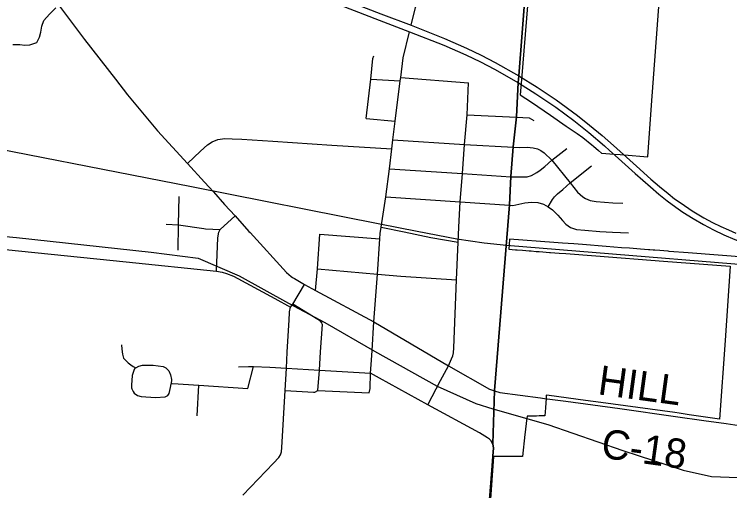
# Model space of a CAD drawing. Extents: x 114604 to 551442, y 316898 to 567001.
# Drawn here: x 257076 to 264381, y 341909 to 346776 of the extents above; entities that cross this region are included whole.
import ezdxf

# ---------------------------------------------------------------- set-up
doc = ezdxf.new("R2010")
doc.units = 0
for name, color, linetype in [('GE_P_Alignment_1000_Bearings', 7, 'Continuous'), ('GE_P_Alignment_1000_Stations', 7, 'Continuous'), ('GE_P_Alignment_100_Cardinal_Points', 7, 'Continuous'), ('GE_P_Alignment_100_Stations', 7, 'Continuous'), ('GE_P_Alignment_500_Bearings', 7, 'Continuous'), ('GE_P_Alignment_500_Distances', 7, 'Continuous'), ('PM_P_Cells', 7, 'Continuous'), ('PM_P_CL_Double_Solid', 7, 'Continuous'), ('RS_Raster1', 7, 'Continuous')]:
    doc.layers.add(name, color=color, linetype=linetype)

msp = doc.modelspace()

# ---------------------------------------------------------------- linework, layer by layer
at = {"layer": 'GE_P_Alignment_1000_Bearings'}
for points in [[(244600.7, 347758.3), (248884.2, 346915.2), (249843.6, 346710.6), (250226, 346525.4), (250627.2, 346269.8), (251207, 345861.4), (251511.6, 345571.9), (251757.1, 345387.1), (251889.6, 345272.8), (252143.1, 345120.9), (252412.3, 345068), (254969, 344691.3), (255383.5, 344655.9), (257099.1, 344495.4), (258474.5, 344344.6), (258952.3, 344286.5), (259370.6, 344105.7), (259874.6, 343826.7), (260245.3, 343626), (260753.3, 343333.6), (261395.1, 342976), (261789, 342801.4), (261961.4, 342747.2)], [(248301.7, 347094.2), (248887.3, 346977.8), (250262.7, 346706.9), (251611, 346443.7), (253281.4, 346111.2), (255387.5, 345703.8), (256130.5, 345556), (256303.7, 345521.6), (258885.3, 345015.9), (260809.1, 344635.6), (261189.4, 344562), (261593.8, 344484), (261872.8, 344442.2), (262101.2, 344418.8)], [(262101.2, 344418.8), (265516.2, 344139.4)], [(261961.4, 342747.2), (262525.3, 342586.3), (263289.9, 342320.1), (263905.8, 342118.7), (264194.3, 342055), (264647.1, 342036.3)]]:
    msp.add_lwpolyline(points, dxfattribs=at)
at = {"layer": 'GE_P_Alignment_1000_Stations'}
for points in [[(253521.1, 349653), (254474.5, 349238.3), (254730.9, 349136), (255448.6, 348858.6), (256221.2, 348559.5), (256834.1, 348321.4), (257141.8, 348204.3), (257734.1, 347975.8), (258417.1, 347710.9), (259798, 347180), (260818.9, 346782), (261127, 346664), (261468, 346528.4), (261692.2, 346429.2), (261843.3, 346357.3), (261985.1, 346283.1), (262228.8, 346145.9)], [(257114.8, 348141.9), (257124.7, 348138.1), (257717, 347909.6), (258400, 347644.7), (259780.9, 347113.8), (260801.8, 346715.8), (261109.9, 346597.8), (261462.7, 346460), (261686.9, 346360.9), (261838, 346289), (261979.8, 346214.8), (262223.5, 346077.6)], [(262228.8, 346145.9), (262414.9, 346031.1), (262609.4, 345901.9), (262826.7, 345743.2), (262951, 345644.1), (263079.1, 345536.9), (263193.5, 345435.8), (263428.1, 345225.6), (263575.2, 345093.2), (263664.1, 345015.8), (263752, 344944.1), (263819.1, 344892), (263884.7, 344845), (263999, 344768.3), (264117, 344698.2), (264206.1, 344649.5), (264291.5, 344607.4), (264367.4, 344572.7), (264442.3, 344541.3)], [(262223.5, 346077.6), (262402.1, 345965.3), (262606.9, 345826.7), (262788.6, 345691.5), (262943.7, 345568.4), (263102, 345433), (263154.9, 345385.9)], [(263154.9, 345385.9), (263211.8, 345335.1), (263414.7, 345150.5), (263570.7, 345013.1), (263659.1, 344938), (263742.8, 344871), (263830.6, 344805.4), (263901, 344756.1), (264008.2, 344688.7), (264112.9, 344627.5), (264215.3, 344574.2), (264321.8, 344524.2), (264433, 344476.6), (264524, 344442.5), (264616.8, 344410.7), (264700.1, 344383.1), (264735.9, 344373.5)]]:
    msp.add_lwpolyline(points, dxfattribs=at)
at = {"layer": 'GE_P_Alignment_100_Cardinal_Points'}
for p, q in [((261022.3, 346129.2), (261712.8, 346075.9)), ((260715.5, 346113.5), (261017, 346097.4)), ((260670, 345711), (260966, 345685)), ((261699.5, 345750.3), (262203.5, 345724.8)), ((261653.3, 345149.3), (262147.5, 345116.5)), ((260197.1, 344531.4), (260809, 344481.9)), ((259365.6, 343175.9), (259467.7, 343178.2)), ((259461.9, 342953.6), (259518.7, 343179.3)), ((258943.7, 342674.3), (258960.1, 342986.9)), ((259841.7, 342932.8), (260130.6, 342917.1))]:
    msp.add_line(p, q, dxfattribs=at)
for points in [[(257517.4, 346887.8), (257792, 346518.7), (258109.6, 346115.2), (258231.5, 345954.4), (258539.2, 345587.3), (258844.9, 345252.3), (259018.6, 345061.9), (259110, 344961.9), (259222.6, 344834.7), (259329.7, 344716.5), (259472.1, 344558.9)], [(260836.3, 344689.9), (260870.9, 344912.2), (260905.6, 345198.6), (260929.5, 345401), (260940.6, 345495.3), (260966, 345685), (261017, 346097.4), (261022.3, 346129.2), (261046.5, 346330.2), (261109.9, 346597.8)], [(260670, 345711), (260715.5, 346113.5), (260737.8, 346326.2), (260748.7, 346353.2)], [(261616.4, 344602.6), (261630, 344861.7), (261653.3, 345149.3), (261672.4, 345446.2), (261699.5, 345750.3), (261712.8, 346075.9)], [(262203.5, 345724.8), (262334.9, 345719.4), (262379.3, 345690.7)], [(258844.9, 345252.3), (258978.4, 345377.3), (259049, 345441.2), (259094.9, 345474.2), (259154.2, 345495.7), (259225.2, 345505.8), (259300.2, 345502.5), (259398.1, 345501.3), (259717.1, 345480.6), (260318.5, 345440.8), (260929.5, 345401)], [(260940.6, 345495.3), (261672.4, 345446.2), (262172.3, 345420)], [(262147.5, 345116.5), (262260.8, 345114.4), (262312.4, 345117), (262356.5, 345129.1), (262411.1, 345158.6), (262446.4, 345184.6), (262493.5, 345220.5), (262566.1, 345284.5), (262719.1, 345406.1)], [(262172.3, 345420), (262237.1, 345416.6), (262311.3, 345418.2), (262374.8, 345412.2), (262419, 345400.7), (262451.4, 345383.7), (262488.2, 345360.3), (262566.1, 345284.5), (262751.5, 345054.6), (262828.4, 344960.7), (262880, 344910.9), (262907.4, 344892.9), (262957.6, 344874), (263018, 344865.3), (263188.4, 344851.5), (263288.4, 344846.9)], [(260905.6, 345198.6), (261599.6, 345152.9), (261653.3, 345149.3)], [(262529, 344810.5), (262570.6, 344883.7), (262593.2, 344912.3), (262623.7, 344941), (262676.8, 344988), (262751.5, 345054.6), (262971, 345226.9)], [(258749.6, 344365), (258754.1, 344624.4), (258759, 344914)], [(260870.9, 344912.2), (261630, 344861.7), (262134.1, 344826)], [(262134.1, 344826), (262167, 344823.8), (262228.4, 344836.8), (262289.7, 344850.9), (262355.7, 344857.1), (262421.8, 344851.9), (262481.1, 344835.2), (262529, 344810.5), (262572.5, 344778.9), (262626.4, 344724.7), (262672.3, 344668.1), (262706.7, 344631.9), (262754.5, 344599.1), (262817.3, 344576.9), (262902.6, 344570.8), (263056, 344557.3), (263184, 344548.9), (263347.9, 344542.1)], [(259139.6, 344151), (259155.2, 344491.8), (259163.1, 344551.7), (259178.2, 344576.8), (259329.7, 344716.5)], [(260746.9, 343635.9), (260783.1, 344121.6), (260809, 344481.9), (260813.4, 344537.4), (260822.4, 344600.9), (260836.3, 344689.9)], [(258625.4, 344632.6), (258754.1, 344624.4), (259009.5, 344587.9)], [(259009.5, 344587.9), (259026.6, 344585.4), (259178.2, 344576.8)], [(260822.4, 344600.9), (261058.3, 344552.7), (261328.4, 344496.7), (261608.2, 344447.1)], [(261298, 342787.3), (261427.7, 343034), (261509, 343183.4), (261541.7, 343256), (261553.1, 343287.8), (261561.5, 343318.3), (261565.5, 343370.3), (261592.2, 344062.8), (261608.2, 344447.1), (261616.4, 344602.6)], [(259472.1, 344558.9), (259482.8, 344547), (259854.8, 344139.8), (259879.8, 344117.8), (259901.7, 344098.4), (259917.1, 344088.2), (259937.1, 344076.1), (260040.2, 344016.7)], [(260152, 343955.3), (260172.6, 344174.5), (260197.1, 344531.4)], [(260172.6, 344174.5), (260783.1, 344121.6), (261023.9, 344102.1), (261592.2, 344062.8)], [(259884.7, 343726.9), (259885.2, 343737.8), (259896, 343783.8), (259920.7, 343815.9), (260040.2, 344016.7)], [(260040.2, 344016.7), (260152, 343955.3), (260746.9, 343635.9)], [(260220.2, 343610.5), (260217, 343624.1), (260202.2, 343640.7), (260175.7, 343658.6), (259920.7, 343815.9)], [(259410.4, 341863), (259721.7, 342191.1), (259776.3, 342248.1), (259794.4, 342275.7), (259805.7, 342307.2), (259809.2, 342349.3), (259841.7, 342932.8), (259854.6, 343160.3), (259863.1, 343324.6), (259881.6, 343655.7), (259884.7, 343726.9)], [(260176.5, 342932.2), (260192.6, 343139.2), (260203.8, 343327.1), (260221.3, 343606), (260220.2, 343610.5)], [(260746.9, 343635.9), (261509, 343183.4), (261927.2, 342946.1), (261981, 342930)], [(258172.1, 343398.3), (258172.2, 343354.2), (258182.2, 343304.2), (258190.3, 343262.1), (258212.3, 343242.1), (258238.4, 343214.1), (258264.4, 343196.1), (258290.5, 343178.1), (258309.5, 343167.9), (258316.5, 343164.1), (258348.5, 343182.2), (258384.5, 343192.3), (258422.6, 343192.4), (258494.7, 343190.5), (258596.8, 343178.6), (258622.8, 343164.7), (258652.9, 343134.6), (258671, 343094.6), (258681, 343046.5), (258679.1, 343000.4)], [(258309.5, 343167.9), (258296.5, 343138), (258280.6, 343086), (258272.7, 342985.8), (258274, 342961.7), (258274.7, 342949.7), (258288.8, 342923.7), (258298.8, 342905.7), (258334.8, 342881.7), (258372.9, 342871.7), (258517, 342859.9), (258615.2, 342868.1), (258643.2, 342880.2), (258657.2, 342902.2), (258669.1, 342962.3), (258679.1, 343000.4), (258695.1, 343004.5), (258960.1, 342986.9), (259461.9, 342953.6)], [(259467.7, 343178.2), (259518.7, 343179.3), (259684, 343170.6), (259854.6, 343160.3), (260192.6, 343139.2), (260714.6, 343109.8)], [(260700.2, 342910.2), (260708.5, 342952.2), (260714.6, 343109.8)], [(260130.6, 342917.1), (260145.1, 342916.3), (260176.5, 342932.2), (260700.2, 342910.2)], [(261964.4, 342259.6), (261970.7, 342344.1), (261962.8, 342385.2)]]:
    msp.add_lwpolyline(points, dxfattribs=at)
at = {"layer": 'GE_P_Alignment_100_Stations'}
for points in [[(262328.7, 347033.2), (262253.6, 346108.6), (262241, 345953.6), (262355.7, 345876.9), (262551.7, 345745.6), (262712.7, 345633.7), (262824.9, 345557.9), (262882.4, 345519.1), (262971.9, 345443.2), (262989.5, 345428.3), (263042.2, 345383.6), (263073.2, 345357.4), (263201, 345347.5), (263263.9, 345342.6), (263303, 345339.5), (263544, 345320.8), (263582.4, 345846.9), (263662.6, 346946.3)], [(264568.9, 344291.4), (263957.3, 344339.5), (263764.2, 344354.4), (263752.8, 344355.3), (263747.8, 344355.7), (263667.8, 344361.9), (263618.3, 344365.7), (263598.1, 344367.3), (263565.1, 344369.8), (263553.2, 344370.7), (263469.6, 344377.2), (263357.4, 344385.8), (263277.6, 344392), (263197.8, 344398.2), (263118, 344404.3), (263038.3, 344410.5), (262958.5, 344416.7), (262878.7, 344422.8), (262789.3, 344429.7), (262672.2, 344438.8), (262585.3, 344445.5), (262132.6, 344480.5), (262128.4, 344426.1), (262124.7, 344376.2), (262195, 344370.8), (262210, 344369.6), (262264.8, 344365.4), (262334.6, 344360), (262354.8, 344358.4), (262404.4, 344354.6), (262434.5, 344352.3), (262474.2, 344349.2), (262539.3, 344344.2), (262544, 344343.8), (262552.7, 344343.1), (262638.9, 344336.5), (262706.3, 344331.2), (263015.5, 344307.4), (263706.8, 344254), (264387.3, 344203.9), (264334.3, 343442), (264278.6, 342639.3), (263968.8, 342683), (263863.4, 342702.3), (263819.2, 342708.3), (263064.6, 342810.4), (262907.7, 342831.7), (262537.6, 342881.8), (262507.2, 342884.6), (262506.1, 342855.7), (262499.3, 342757.4), (262493.6, 342674.3), (262481.9, 342674), (262436.4, 342672.8), (262409.2, 342672.1), (262379.1, 342671.3), (262333.3, 342670.1), (262314.2, 342669.6), (262304.8, 342627.4), (262291.9, 342506.4), (262289.4, 342482), (262265.7, 342259.9), (261984.4, 342259.6), (261969.6, 342259.6), (261934.1, 341773.8)]]:
    msp.add_lwpolyline(points, dxfattribs=at)
at = {"layer": 'GE_P_Alignment_500_Bearings'}
msp.add_line((261956.6, 342154.4), (261964.4, 342259.6), dxfattribs=at)
for points in [[(261127, 346664), (261173.7, 346844.6), (261229.3, 347036.6), (261253.5, 347099.9), (261320.8, 347280.8), (261390.4, 347451.8), (261438.9, 347583.7), (261465.9, 347681.7), (261492.5, 347793.5), (261529.7, 347972.6), (261559.6, 348141.8), (261576, 348260.6), (261603.9, 348465.7), (261785.1, 349823.9)], [(254142.8, 344668.4), (254344.1, 344647.5), (256051.2, 344467.3), (258218.2, 344247.3), (259139.6, 344151), (259198, 344140.3), (259242.7, 344129.5), (259313.8, 344102.2), (259735.4, 343874.4), (259896, 343783.8)], [(260723.5, 343242.8), (260730.3, 343342.6), (260746.9, 343635.9)], [(260804.3, 343060.2), (260714.6, 343109.8), (260723.5, 343242.8)], [(261964.4, 342259.6), (261970.7, 342344.1), (261962.8, 342385.2), (261943.1, 342421.3), (261927.4, 342437.1), (261909.2, 342448.3), (261825.5, 342499.6), (261298, 342787.3), (260804.3, 343060.2)], [(261981, 342930), (262034.2, 342914.1), (262448.7, 342856.6)], [(262448.7, 342856.6), (262490.6, 342850.7), (262707, 342822.9), (263258.6, 342747.5), (263826.1, 342668), (264118, 342627), (264344.6, 342594.6), (264522.9, 342570.1), (264669.2, 342553.5), (264848.6, 342539.5), (265224.3, 342513.4), (265580.1, 342485.7)], [(261852.2, 340795.9), (261866.6, 341006.3), (261869.1, 341043.1), (261953.8, 342117.6), (261956.6, 342154.4)]]:
    msp.add_lwpolyline(points, dxfattribs=at)
at = {"layer": 'GE_P_Alignment_500_Distances'}
for points in [[(261509.4, 336397.6), (261708.9, 338763.8), (261723.4, 339102.7), (261791.1, 339996.4), (261821, 340379.1), (261845.3, 340714.6), (261867.9, 341045.9), (261952.7, 342120.5), (261963.3, 342262.4), (261969.5, 342346.9), (261961.7, 342388), (261979.8, 342932.8), (262132.9, 344828.8), (262146.3, 345119.3), (262171.1, 345422.9), (262202.3, 345727.6), (262222.3, 346080.4), (262227.6, 346148.7), (262299.3, 347075.1)], [(262299.3, 347075.1), (262227.6, 346148.7), (262222.3, 346080.4), (262202.3, 345727.6), (262171.1, 345422.9), (262146.3, 345119.3), (262132.9, 344828.8), (261979.8, 342932.8), (261961.7, 342388), (261969.5, 342346.9), (261963.3, 342262.4), (261952.7, 342120.5), (261867.9, 341045.9), (261845.3, 340714.6), (261821, 340379.1), (261791.1, 339996.4), (261723.4, 339102.7), (261708.9, 338763.8), (261509.4, 336397.6)]]:
    msp.add_lwpolyline(points, dxfattribs=at)
at = {"layer": 'PM_P_Cells'}
msp.add_lwpolyline([(257061.5, 346467.7), (257131.5, 346466), (257183.5, 346460.3), (257235.4, 346462.6), (257305.2, 346487), (257332.9, 346543.2), (257346.7, 346595.3), (257356.4, 346655.4), (257376.1, 346713.5), (257435.8, 346775.9), (257499.4, 346842.3)], dxfattribs=at)
at = {"layer": 'RS_Raster1'}
for points in [[(262299.3, 347075.1), (262227.6, 346148.7), (262222.3, 346080.4), (262202.3, 345727.6), (262171.1, 345422.9), (262146.3, 345119.3), (262132.9, 344828.8), (261979.8, 342932.8), (261961.7, 342388), (261969.5, 342346.9), (261963.3, 342262.4), (261952.7, 342120.5), (261867.9, 341045.9), (261845.3, 340714.6), (261821, 340379.1), (261791.1, 339996.4), (261723.4, 339102.7), (261708.9, 338763.8), (261509.4, 336397.6)], [(261509.4, 336397.6), (261708.9, 338763.8), (261723.4, 339102.7), (261791.1, 339996.4), (261821, 340379.1), (261845.3, 340714.6), (261867.9, 341045.9), (261952.7, 342120.5), (261963.3, 342262.4), (261969.5, 342346.9), (261961.7, 342388), (261979.8, 342932.8), (262132.9, 344828.8), (262146.3, 345119.3), (262171.1, 345422.9), (262202.3, 345727.6), (262222.3, 346080.4), (262227.6, 346148.7), (262299.3, 347075.1)]]:
    msp.add_lwpolyline(points, dxfattribs=at)

# ---------------------------------------------------------------- texts
at = {"layer": 'PM_P_CL_Double_Solid'}
for s, rotation, p in [('HILL', 352.2417, (263025.6, 342894.5)), ('C-18', 352.13934, (263057.9, 342248.1))]:
    msp.add_text(s, height=300.03, rotation=rotation, dxfattribs=at).set_placement(p)

doc.saveas('drawing.dxf')
